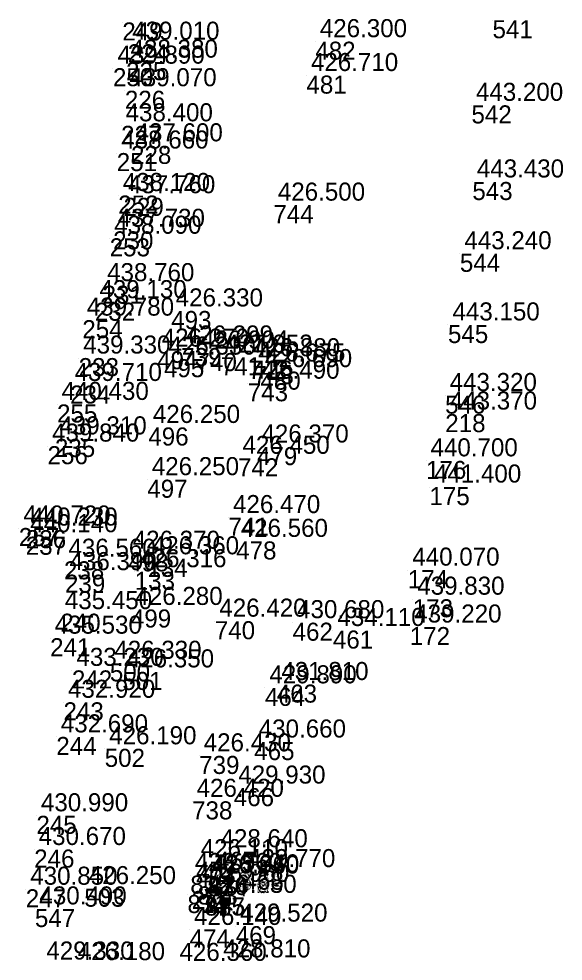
# Model space of a CAD drawing. Extents: x -874038 to -859694, y -1059487 to -1049069.
# Drawn here: x -860590.7 to -860554.5, y -1058089.6 to -1058027 of the extents above; entities that cross this region are included whole.
import ezdxf

# ---------------------------------------------------------------- set-up
doc = ezdxf.new("R2010")
doc.units = 0
doc.layers.add('Vrstva 60', color=7, linetype='Continuous')
doc.layers.add('Vrstva 61', color=7, linetype='Continuous')

msp = doc.modelspace()

# ---------------------------------------------------------------- linework, layer by layer
at = {"layer": 'Vrstva 60'}
for p, q in [((-860583.83, -1058027.22), (-860583.83, -1058027.22)), ((-860559.22, -1058027.07), (-860559.22, -1058027.07)), ((-860583.47, -1058028.67), (-860583.47, -1058028.67)), ((-860571, -1058028.5), (-860571, -1058028.5)), ((-860583.58, -1058029.86), (-860583.58, -1058029.86)), ((-860584.45, -1058030.26), (-860584.45, -1058030.26)), ((-860571.59, -1058030.75), (-860571.59, -1058030.75)), ((-860583.66, -1058031.76), (-860583.66, -1058031.76)), ((-860560.62, -1058032.73), (-860560.62, -1058032.73)), ((-860583.91, -1058034.09), (-860583.91, -1058034.09)), ((-860583.25, -1058035.42), (-860583.25, -1058035.42)), ((-860584.2, -1058035.9), (-860584.2, -1058035.9)), ((-860560.56, -1058037.82), (-860560.56, -1058037.82)), ((-860584.1, -1058038.72), (-860584.1, -1058038.72)), ((-860583.75, -1058038.87), (-860583.75, -1058038.87)), ((-860573.79, -1058039.36), (-860573.79, -1058039.36)), ((-860584.44, -1058041.1), (-860584.44, -1058041.1)), ((-860584.67, -1058041.56), (-860584.67, -1058041.56)), ((-860561.39, -1058042.59), (-860561.39, -1058042.59)), ((-860585.14, -1058044.71), (-860585.14, -1058044.71)), ((-860585.65, -1058045.84), (-860585.65, -1058045.84)), ((-860580.58, -1058046.39), (-860580.58, -1058046.39)), ((-860586.49, -1058047), (-860586.49, -1058047)), ((-860562.18, -1058047.32), (-860562.18, -1058047.32)), ((-860581.51, -1058049.06), (-860581.51, -1058049.06)), ((-860579.914, -1058048.85), (-860579.914, -1058048.85)), ((-860578.893, -1058049.185), (-860578.893, -1058049.185)), ((-860586.73, -1058049.52), (-860586.73, -1058049.52)), ((-860581.06, -1058049.59), (-860581.06, -1058049.59)), ((-860577.281, -1058049.461), (-860577.281, -1058049.461)), ((-860575.448, -1058049.701), (-860575.448, -1058049.701)), ((-860575.102, -1058050.05), (-860575.102, -1058050.05)), ((-860574.65, -1058050.42), (-860574.65, -1058050.42)), ((-860575.49, -1058051.19), (-860575.49, -1058051.19)), ((-860587.3, -1058051.34), (-860587.3, -1058051.34)), ((-860562.37, -1058052.01), (-860562.37, -1058052.01)), ((-860588.17, -1058052.6), (-860588.17, -1058052.6)), ((-860562.36, -1058053.24), (-860562.36, -1058053.24)), ((-860582.1, -1058054.13), (-860582.1, -1058054.13)), ((-860588.31, -1058054.89), (-860588.31, -1058054.89)), ((-860588.8, -1058055.37), (-860588.8, -1058055.37)), ((-860574.88, -1058055.43), (-860574.88, -1058055.43)), ((-860576.14, -1058056.18), (-860576.14, -1058056.18)), ((-860563.64, -1058056.35), (-860563.64, -1058056.35)), ((-860582.17, -1058057.6), (-860582.17, -1058057.6)), ((-860563.41, -1058058.09), (-860563.41, -1058058.09)), ((-860576.77, -1058060.12), (-860576.77, -1058060.12)), ((-860590.71, -1058060.81), (-860590.71, -1058060.81)), ((-860590.24, -1058060.95), (-860590.24, -1058060.95)), ((-860590.25, -1058061.39), (-860590.25, -1058061.39)), ((-860576.26, -1058061.7), (-860576.26, -1058061.7)), ((-860583.44, -1058062.49), (-860583.44, -1058062.49)), ((-860587.71, -1058063.02), (-860587.71, -1058063.02)), ((-860582.168, -1058062.857), (-860582.168, -1058062.857)), ((-860583.005, -1058063.715), (-860583.005, -1058063.715)), ((-860564.85, -1058063.61), (-860564.85, -1058063.61)), ((-860587.64, -1058063.91), (-860587.64, -1058063.91)), ((-860564.52, -1058065.54), (-860564.52, -1058065.54)), ((-860583.26, -1058066.22), (-860583.26, -1058066.22)), ((-860587.95, -1058066.5), (-860587.95, -1058066.5)), ((-860577.68, -1058067), (-860577.68, -1058067)), ((-860572.51, -1058067.1), (-860572.51, -1058067.1)), ((-860564.72, -1058067.39), (-860564.72, -1058067.39)), ((-860588.63, -1058068.13), (-860588.63, -1058068.13)), ((-860569.83, -1058067.62), (-860569.83, -1058067.62)), ((-860584.66, -1058069.8), (-860584.66, -1058069.8)), ((-860587.18, -1058070.27), (-860587.18, -1058070.27)), ((-860583.83, -1058070.37), (-860583.83, -1058070.37)), ((-860573.56, -1058071.21), (-860573.56, -1058071.21)), ((-860574.35, -1058071.43), (-860574.35, -1058071.43)), ((-860587.74, -1058072.39), (-860587.74, -1058072.39)), ((-860588.22, -1058074.69), (-860588.22, -1058074.69)), ((-860575.06, -1058075.03), (-860575.06, -1058075.03)), ((-860585, -1058075.48), (-860585, -1058075.48)), ((-860578.72, -1058075.95), (-860578.72, -1058075.95)), ((-860576.42, -1058078.09), (-860576.42, -1058078.09)), ((-860579.19, -1058078.97), (-860579.19, -1058078.97)), ((-860589.54, -1058079.93), (-860589.54, -1058079.93)), ((-860589.69, -1058082.17), (-860589.69, -1058082.17)), ((-860577.6, -1058082.32), (-860577.6, -1058082.32)), ((-860578.92, -1058082.98), (-860578.92, -1058082.98)), ((-860575.77, -1058083.64), (-860575.77, -1058083.64)), ((-860579.31, -1058083.9), (-860579.31, -1058083.9)), ((-860579.31, -1058083.9), (-860579.31, -1058083.9)), ((-860578.17, -1058083.99), (-860578.17, -1058083.99)), ((-860578.17, -1058084.07), (-860578.17, -1058084.07)), ((-860590.25, -1058084.81), (-860590.25, -1058084.81)), ((-860586.36, -1058084.77), (-860586.36, -1058084.77)), ((-860579.223, -1058084.923), (-860579.223, -1058084.923)), ((-860578.83, -1058084.62), (-860578.83, -1058084.62)), ((-860579.5, -1058085.19), (-860579.5, -1058085.19)), ((-860579.5, -1058085.19), (-860579.5, -1058085.19)), ((-860578.36, -1058085.36), (-860578.36, -1058085.36)), ((-860578.36, -1058085.36), (-860578.36, -1058085.36)), ((-860578.34, -1058085.35), (-860578.34, -1058085.35)), ((-860589.64, -1058086.12), (-860589.64, -1058086.12)), ((-860579.36, -1058087.48), (-860579.36, -1058087.48)), ((-860576.29, -1058087.26), (-860576.29, -1058087.26))]:
    msp.add_line(p, q, dxfattribs=at)

# ---------------------------------------------------------------- texts
for s, p in [('249', (-860583.83, -1058028.42)), ('541', (-860559.22, -1058028.27)), ('224', (-860583.47, -1058029.87)), ('482', (-860571, -1058029.7)), ('225', (-860583.58, -1058031.06)), ('250', (-860584.45, -1058031.46)), ('481', (-860571.59, -1058031.95)), ('226', (-860583.66, -1058032.96)), ('542', (-860560.62, -1058033.93)), ('227', (-860583.91, -1058035.29)), ('228', (-860583.25, -1058036.62)), ('251', (-860584.2, -1058037.1)), ('543', (-860560.56, -1058039.02)), ('252', (-860584.1, -1058039.92)), ('229', (-860583.75, -1058040.07)), ('744', (-860573.79, -1058040.56)), ('230', (-860584.44, -1058042.3)), ('253', (-860584.67, -1058042.76)), ('544', (-860561.39, -1058043.79)), ('231', (-860585.14, -1058045.91)), ('232', (-860585.65, -1058047.04)), ('493', (-860580.58, -1058047.59)), ('254', (-860586.49, -1058048.2)), ('545', (-860562.18, -1058048.52)), ('494', (-860581.51, -1058050.26)), ('739', (-860579.914, -1058050.05)), ('740', (-860578.893, -1058050.385)), ('233', (-860586.73, -1058050.72)), ('495', (-860581.06, -1058050.79)), ('741', (-860577.281, -1058050.661)), ('742', (-860575.448, -1058050.901)), ('743', (-860575.102, -1058051.25)), ('480', (-860574.65, -1058051.62)), ('743', (-860575.49, -1058052.39)), ('234', (-860587.3, -1058052.54)), ('546', (-860562.37, -1058053.21)), ('255', (-860588.17, -1058053.8)), ('218', (-860562.36, -1058054.44)), ('496', (-860582.1, -1058055.33)), ('235', (-860588.31, -1058056.09)), ('256', (-860588.8, -1058056.57)), ('479', (-860574.88, -1058056.63)), ('742', (-860576.14, -1058057.38)), ('176', (-860563.64, -1058057.55)), ('497', (-860582.17, -1058058.8)), ('175', (-860563.41, -1058059.29)), ('741', (-860576.77, -1058061.32)), ('257', (-860590.71, -1058062.01)), ('236', (-860590.24, -1058062.15)), ('237', (-860590.25, -1058062.59)), ('478', (-860576.26, -1058062.9)), ('498', (-860583.44, -1058063.69)), ('238', (-860587.71, -1058064.22)), ('134', (-860582.168, -1058064.057)), ('133', (-860583.005, -1058064.915)), ('174', (-860564.85, -1058064.81)), ('239', (-860587.64, -1058065.11)), ('173', (-860564.52, -1058066.74)), ('499', (-860583.26, -1058067.42)), ('240', (-860587.95, -1058067.7)), ('740', (-860577.68, -1058068.2)), ('462', (-860572.51, -1058068.3)), ('172', (-860564.72, -1058068.59)), ('241', (-860588.63, -1058069.33)), ('461', (-860569.83, -1058068.82)), ('500', (-860584.66, -1058071)), ('242', (-860587.18, -1058071.47)), ('501', (-860583.83, -1058071.57)), ('463', (-860573.56, -1058072.41)), ('464', (-860574.35, -1058072.63)), ('243', (-860587.74, -1058073.59)), ('244', (-860588.22, -1058075.89)), ('465', (-860575.06, -1058076.23)), ('502', (-860585, -1058076.68)), ('739', (-860578.72, -1058077.15)), ('466', (-860576.42, -1058079.29)), ('738', (-860579.19, -1058080.17)), ('245', (-860589.54, -1058081.13)), ('246', (-860589.69, -1058083.37)), ('467', (-860577.6, -1058083.52)), ('477', (-860578.92, -1058084.18)), ('468', (-860575.77, -1058084.84)), ('832', (-860579.31, -1058085.1)), ('815', (-860579.31, -1058085.1)), ('476', (-860578.17, -1058085.19)), ('834', (-860578.17, -1058085.27)), ('247', (-860590.25, -1058086.01)), ('503', (-860586.36, -1058085.97)), ('270', (-860579.223, -1058086.123)), ('833', (-860578.83, -1058085.82)), ('831', (-860579.5, -1058086.39)), ('814', (-860579.5, -1058086.39)), ('475', (-860578.34, -1058086.55)), ('835', (-860578.36, -1058086.56)), ('817', (-860578.36, -1058086.56)), ('547', (-860589.64, -1058087.32)), ('474', (-860579.36, -1058088.68)), ('469', (-860576.29, -1058088.46))]:
    msp.add_text(s, height=1.2, dxfattribs=at).set_placement(p)
at = {"layer": 'Vrstva 61'}
for s, p in [('439.010', (-860583.17, -1058028.37)), ('426.300', (-860570.7, -1058028.2)), ('439.890', (-860584.15, -1058029.96)), ('438.380', (-860583.28, -1058029.56)), ('426.710', (-860571.29, -1058030.45)), ('439.070', (-860583.36, -1058031.46)), ('443.200', (-860560.32, -1058032.43)), ('438.400', (-860583.61, -1058033.79)), ('438.660', (-860583.9, -1058035.6)), ('437.600', (-860582.95, -1058035.12)), ('443.430', (-860560.26, -1058037.52)), ('438.120', (-860583.8, -1058038.42)), ('437.760', (-860583.45, -1058038.57)), ('426.500', (-860573.49, -1058039.06)), ('437.730', (-860584.14, -1058040.8)), ('438.090', (-860584.37, -1058041.26)), ('443.240', (-860561.09, -1058042.29)), ('438.760', (-860584.84, -1058044.41)), ('439.130', (-860585.35, -1058045.54)), ('426.330', (-860580.28, -1058046.09)), ('439.780', (-860586.19, -1058046.7)), ('443.150', (-860561.88, -1058047.02)), ('426.299', (-860579.614, -1058048.55)), ('439.330', (-860586.43, -1058049.22)), ('426.270', (-860581.21, -1058048.76)), ('426.330', (-860580.76, -1058049.29)), ('426.904', (-860578.593, -1058048.885)), ('427.052', (-860576.981, -1058049.161)), ('426.880', (-860575.148, -1058049.401)), ('426.675', (-860574.802, -1058049.75)), ('426.690', (-860574.35, -1058050.12)), ('439.710', (-860587, -1058051.04)), ('426.490', (-860575.19, -1058050.89)), ('443.320', (-860562.07, -1058051.71)), ('440.430', (-860587.87, -1058052.3)), ('443.370', (-860562.06, -1058052.94)), ('426.250', (-860581.8, -1058053.83)), ('439.310', (-860588.01, -1058054.59)), ('439.840', (-860588.5, -1058055.07)), ('426.370', (-860574.58, -1058055.13)), ('426.450', (-860575.84, -1058055.88)), ('440.700', (-860563.34, -1058056.05)), ('426.250', (-860581.87, -1058057.3)), ('441.400', (-860563.11, -1058057.79)), ('426.470', (-860576.47, -1058059.82)), ('440.720', (-860590.41, -1058060.51)), ('440.140', (-860589.95, -1058061.09)), ('440.230', (-860589.94, -1058060.65)), ('426.560', (-860575.96, -1058061.4)), ('426.370', (-860583.14, -1058062.19)), ('436.560', (-860587.41, -1058062.72)), ('426.360', (-860581.868, -1058062.557)), ('436.390', (-860587.34, -1058063.61)), ('426.316', (-860582.705, -1058063.415)), ('440.070', (-860564.55, -1058063.31)), ('439.830', (-860564.22, -1058065.24)), ('435.450', (-860587.65, -1058066.2)), ('426.280', (-860582.96, -1058065.92)), ('426.420', (-860577.38, -1058066.7)), ('430.680', (-860572.21, -1058066.8)), ('434.110', (-860569.53, -1058067.32)), ('439.220', (-860564.42, -1058067.09)), ('435.530', (-860588.33, -1058067.83)), ('433.230', (-860586.88, -1058069.97)), ('426.330', (-860584.36, -1058069.5)), ('426.350', (-860583.53, -1058070.07)), ('429.890', (-860574.05, -1058071.13)), ('431.810', (-860573.26, -1058070.91)), ('432.920', (-860587.44, -1058072.09)), ('432.690', (-860587.92, -1058074.39)), ('430.660', (-860574.76, -1058074.73)), ('426.190', (-860584.7, -1058075.18)), ('426.430', (-860578.42, -1058075.65)), ('429.930', (-860576.12, -1058077.79)), ('426.420', (-860578.89, -1058078.67)), ('430.990', (-860589.24, -1058079.63)), ('430.670', (-860589.39, -1058081.87)), ('428.640', (-860577.3, -1058082.02)), ('426.110', (-860578.62, -1058082.68)), ('426.960', (-860579.01, -1058083.6)), ('426.560', (-860579.01, -1058083.6)), ('426.640', (-860577.87, -1058083.69)), ('426.960', (-860577.87, -1058083.77)), ('429.770', (-860575.47, -1058083.34)), ('426.960', (-860578.53, -1058084.32)), ('430.850', (-860589.95, -1058084.51)), ('426.250', (-860586.06, -1058084.47)), ('426.960', (-860579.2, -1058084.89)), ('426.560', (-860579.2, -1058084.89)), ('427.126', (-860578.923, -1058084.623)), ('426.960', (-860578.06, -1058085.06)), ('426.660', (-860578.06, -1058085.06)), ('426.230', (-860578.04, -1058085.05)), ('430.490', (-860589.34, -1058085.82)), ('426.140', (-860579.06, -1058087.18)), ('429.520', (-860575.99, -1058086.96)), ('428.810', (-860577.12, -1058089.34)), ('429.330', (-860588.88, -1058089.48)), ('426.180', (-860586.79, -1058089.52)), ('426.360', (-860580.03, -1058089.57))]:
    msp.add_text(s, height=1.2, dxfattribs=at).set_placement(p)

doc.saveas('drawing.dxf')
